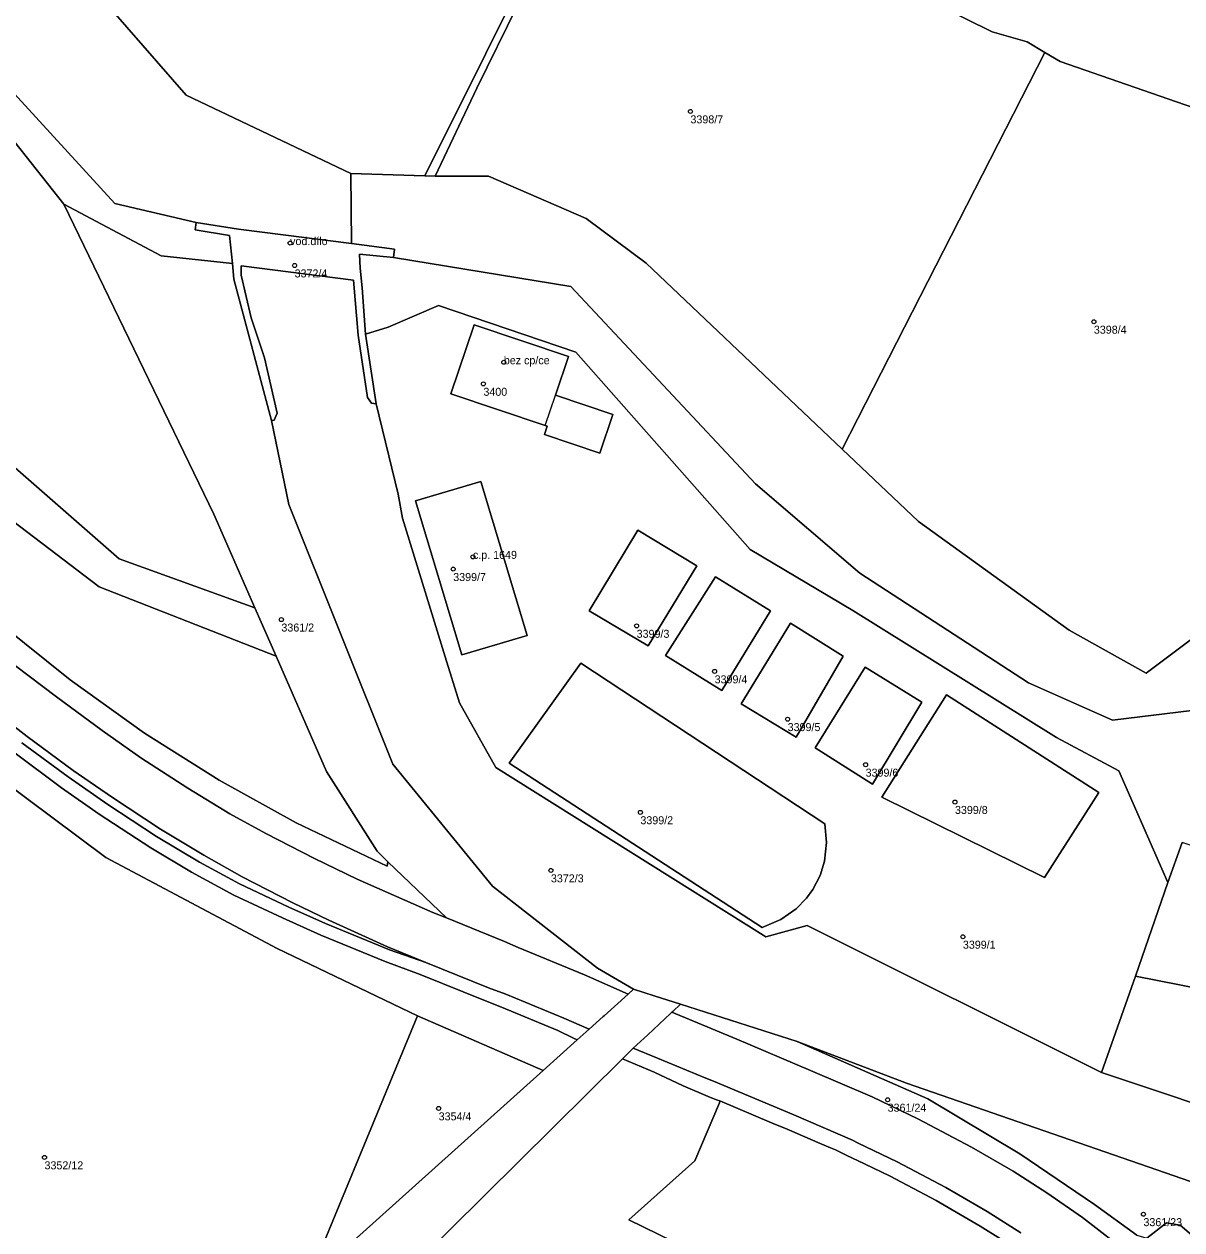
# Model space of a CAD drawing. Extents: x -878211 to -870363, y -1058464 to -1052522.
# Drawn here: x -875323.6 to -875179, y -1055893.9 to -1055743.2 of the extents above; entities that cross this region are included whole.
import ezdxf

# ---------------------------------------------------------------- set-up
doc = ezdxf.new("R2010")
doc.units = 0
for name, color, linetype in [('Definiční body', 7, 'Continuous'), ('Polygon budovy', 7, 'Continuous'), ('Polygon parcely', 7, 'Continuous')]:
    doc.layers.add(name, color=color, linetype=linetype)

msp = doc.modelspace()

# ---------------------------------------------------------------- linework, layer by layer
at = {"layer": 'Definiční body'}
for centre in [(-875240.41, -1055754.13994), (-875290.41, -1055770.58994), (-875289.85, -1055773.38994), (-875190.02, -1055780.41994), (-875263.72, -1055785.47994), (-875266.27, -1055788.17994), (-875267.58, -1055809.79994), (-875270.04, -1055811.32994), (-875291.5, -1055817.63994), (-875247.13, -1055818.41994), (-875237.39, -1055824.10994), (-875228.27, -1055830.07994), (-875218.53, -1055835.76994), (-875207.37, -1055840.42994), (-875246.66, -1055841.71994), (-875257.84, -1055848.97994), (-875206.38, -1055857.26994), (-875215.78, -1055877.63994), (-875271.86, -1055878.71994), (-875321.09, -1055884.83994), (-875183.83, -1055891.93994)]:
    msp.add_circle(centre, 0.25, dxfattribs=at)
at = {"layer": 'Polygon budovy'}
for points in [[(-875270.35, -1055789.44), (-875258.55, -1055793.38), (-875257.25, -1055789.58), (-875255.65, -1055784.76), (-875267.44, -1055780.81)], [(-875274.74, -1055802.79), (-875268.96, -1055822.04), (-875260.82, -1055819.62), (-875266.59, -1055800.39)]]:
    msp.add_lwpolyline(points, close=True, dxfattribs=at)
at = {"layer": 'Polygon parcely'}
for points in [[(-875362.12, -1055775.12), (-875349.22, -1055786.91), (-875314.25, -1055813.55), (-875292.16, -1055822.21), (-875294.8, -1055816.16), (-875311.76, -1055810.06), (-875341.09, -1055784.42), (-875373.2, -1055759.08), (-875385.64, -1055743.48), (-875390.8, -1055736.59), (-875501.22, -1055596.49), (-875574.53, -1055507.01), (-875577.27, -1055509.48), (-875503.78, -1055599.06), (-875389.7, -1055746.06), (-875387.64, -1055748.85), (-875382.59, -1055754.05)], [(-875121.43, -1055739.36), (-875130.2, -1055736.3), (-875131.21, -1055735.95), (-875154.09, -1055728.63), (-875174.63, -1055720.92), (-875203.12, -1055709.95), (-875224.29, -1055701.48), (-875240.18, -1055695.58), (-875243.1, -1055700.99), (-875273.58, -1055762.17), (-875272.31, -1055762.21), (-875267.1, -1055751.22), (-875251.72, -1055719.96), (-875202.73, -1055744.2), (-875198.37, -1055745.46), (-875196.14, -1055746.77), (-875194.25, -1055747.89), (-875145.37, -1055764.86), (-875127.49, -1055771.2), (-875121.59, -1055773.22), (-875112.04, -1055743.84)], [(-875328.92, -1055752.82), (-875346.56, -1055726.78), (-875354.08, -1055714.01), (-875364.18, -1055699.53), (-875373.2, -1055759.08), (-875341.09, -1055784.42), (-875311.76, -1055810.06), (-875294.8, -1055816.16), (-875299.92, -1055804.45), (-875318.66, -1055765.72)], [(-875245.95, -1055773.11), (-875221.44, -1055796.34), (-875196.14, -1055746.77), (-875198.37, -1055745.46), (-875202.73, -1055744.2), (-875251.72, -1055719.96), (-875267.1, -1055751.22), (-875272.31, -1055762.21), (-875265.63, -1055762.21), (-875253.43, -1055767.53)], [(-875196.14, -1055746.77), (-875221.44, -1055796.34), (-875211.93, -1055805.36), (-875193.1, -1055818.96), (-875183.5, -1055824.34), (-875175.98, -1055818.69), (-875173.6, -1055817.07), (-875152.31, -1055804.41), (-875142.64, -1055805.18), (-875127.49, -1055771.2), (-875145.37, -1055764.86), (-875194.25, -1055747.89)], [(-875297.46, -1055775.08), (-875297.6, -1055773.12), (-875306.53, -1055772.17), (-875318.66, -1055765.72), (-875299.92, -1055804.45), (-875294.8, -1055816.16), (-875292.16, -1055822.21), (-875285.87, -1055836.6), (-875279.55, -1055846.59), (-875278.2, -1055847.89), (-875270.89, -1055854.92), (-875263.63, -1055857.84), (-875261.92, -1055858.61), (-875253.64, -1055862.04), (-875248.18, -1055864.42), (-875247.53, -1055863.82), (-875252.03, -1055861.18), (-875265.12, -1055850.93), (-875277.57, -1055835.7), (-875290.57, -1055803.26), (-875292.75, -1055792.76)], [(-875282.75, -1055770.62), (-875296.84, -1055768.84), (-875302.14, -1055768.01), (-875302.29, -1055768.95), (-875297.99, -1055769.65), (-875297.6, -1055773.12), (-875297.46, -1055775.08), (-875292.75, -1055792.76), (-875292.39, -1055792.71), (-875292.03, -1055791.86), (-875293.61, -1055784.94), (-875295.28, -1055779.93), (-875296.52, -1055774.61), (-875296.52, -1055773.42), (-875282.48, -1055775.21), (-875281.92, -1055782.08), (-875280.73, -1055789.89), (-875280.24, -1055790.58), (-875279.66, -1055790.67), (-875281.01, -1055781.96), (-875281.41, -1055776.19), (-875281.65, -1055773.73), (-875281.75, -1055771.96), (-875277.48, -1055772.38), (-875277.37, -1055771.34)], [(-875281.01, -1055781.96), (-875279.66, -1055790.67), (-875276.93, -1055801.96), (-875276.38, -1055804.98), (-875271.06, -1055822.27), (-875269.25, -1055828.04), (-875264.7, -1055836.1), (-875231.01, -1055857.29), (-875225.81, -1055855.88), (-875189.05, -1055874.24), (-875184.82, -1055862.2), (-875180.77, -1055850.5), (-875186.9, -1055836.55), (-875194.67, -1055832.37), (-875220.13, -1055816.48), (-875232.97, -1055808.86), (-875254.72, -1055784.21), (-875271.89, -1055778.39), (-875278.17, -1055781.11)], [(-875258.55, -1055793.38), (-875270.35, -1055789.44), (-875267.44, -1055780.81), (-875255.65, -1055784.76), (-875257.25, -1055789.58), (-875250.12, -1055792), (-875251.71, -1055796.83), (-875258.63, -1055794.49), (-875258.31, -1055793.46)], [(-875258.55, -1055793.38), (-875258.31, -1055793.46), (-875258.63, -1055794.49), (-875251.71, -1055796.83), (-875250.12, -1055792), (-875257.25, -1055789.58), (-875255.65, -1055784.76), (-875267.44, -1055780.81), (-875270.35, -1055789.44)], [(-875274.74, -1055802.79), (-875266.59, -1055800.39), (-875260.82, -1055819.62), (-875268.96, -1055822.04)], [(-875274.74, -1055802.79), (-875268.96, -1055822.04), (-875260.82, -1055819.62), (-875266.59, -1055800.39)], [(-875239.62, -1055810.91), (-875245.69, -1055820.92), (-875253.06, -1055816.56), (-875246.98, -1055806.48)], [(-875239.62, -1055810.91), (-875246.98, -1055806.48), (-875253.06, -1055816.56), (-875245.69, -1055820.92)], [(-875243.52, -1055822.12), (-875237.3, -1055812.31), (-875230.43, -1055816.54), (-875236.48, -1055826.49)], [(-875243.52, -1055822.12), (-875236.48, -1055826.49), (-875230.43, -1055816.54), (-875237.3, -1055812.31)], [(-875234.07, -1055828.16), (-875227.9, -1055818.1), (-875221.32, -1055822.21), (-875227.2, -1055832.32)], [(-875234.07, -1055828.16), (-875227.2, -1055832.32), (-875221.32, -1055822.21), (-875227.9, -1055818.1)], [(-875223.41, -1055845.48), (-875223.66, -1055847.81), (-875224.22, -1055849.61), (-875225.12, -1055851.35), (-875225.91, -1055852.43), (-875227.22, -1055853.78), (-875229.14, -1055855.13), (-875231.47, -1055856.09), (-875263.07, -1055835.58), (-875254.09, -1055823.06), (-875223.64, -1055843.14)], [(-875223.41, -1055845.48), (-875223.64, -1055843.14), (-875254.09, -1055823.06), (-875263.07, -1055835.58), (-875231.47, -1055856.09), (-875229.14, -1055855.13), (-875227.22, -1055853.78), (-875225.91, -1055852.43), (-875225.12, -1055851.35), (-875224.22, -1055849.61), (-875223.66, -1055847.81)], [(-875224.84, -1055833.65), (-875218.58, -1055823.58), (-875211.52, -1055827.97), (-875217.67, -1055838.22)], [(-875224.84, -1055833.65), (-875217.67, -1055838.22), (-875211.52, -1055827.97), (-875218.58, -1055823.58)], [(-875196.17, -1055849.86), (-875216.52, -1055839.81), (-875208.42, -1055827.05), (-875189.41, -1055839.25)], [(-875196.17, -1055849.86), (-875189.41, -1055839.25), (-875208.42, -1055827.05), (-875216.52, -1055839.81)], [(-875292.02, -1055858.74), (-875313.41, -1055847.36), (-875333.37, -1055832.49), (-875336.16, -1055829.88), (-875348.79, -1055857.49), (-875353.98, -1055874.52), (-875355.55, -1055903.1), (-875355.28, -1055915.96), (-875347.24, -1055942.95), (-875343.61, -1055947.89), (-875315.31, -1055924.84), (-875313.02, -1055922.68), (-875288.24, -1055900.41), (-875274.52, -1055867.13)], [(-875143.18, -1055857.78), (-875173.81, -1055847.25), (-875179, -1055845.49), (-875180.77, -1055850.5), (-875184.82, -1055862.2), (-875142.77, -1055870.46), (-875138.63, -1055859.35), (-875139.29, -1055859.23), (-875143.3, -1055869.61), (-875147.2, -1055868.19)], [(-875258.82, -1055873.98), (-875274.52, -1055867.13), (-875288.24, -1055900.41)], [(-875154, -1055899.05), (-875169.29, -1055890.84), (-875213.42, -1055875.55), (-875227.09, -1055870.36), (-875210.75, -1055877.52), (-875199.25, -1055884.41), (-875189.94, -1055890.72), (-875184.67, -1055894.54), (-875183.42, -1055894.92), (-875180.95, -1055893.01), (-875179.24, -1055893.29), (-875171.69, -1055899.76), (-875163.8, -1055907.44), (-875160.61, -1055910.04), (-875159.26, -1055908.53), (-875157.84, -1055907.09), (-875154.8, -1055904.54), (-875152.56, -1055902.24)], [(-875246.16, -1056081.66), (-875235.59, -1055966.19), (-875233.53, -1055936.86), (-875232.05, -1055935.26), (-875217.07, -1055926.49), (-875241.49, -1055895.93), (-875242.56, -1055895.35), (-875248.11, -1055892.64), (-875239.87, -1055885.28), (-875236.77, -1055878.01), (-875236.75, -1055877.79), (-875237.04, -1055877.67), (-875237.89, -1055877.34), (-875241.33, -1055875.89), (-875244.93, -1055874.19), (-875248.9, -1055872.51), (-875296.27, -1055919.48), (-875334.84, -1056010.18), (-875296.97, -1056040.71)]]:
    msp.add_lwpolyline(points, close=True, dxfattribs=at)
for points in [[(-875379.98, -1055589.11), (-875360.08, -1055623.35), (-875364.72, -1055674.85), (-875362.44, -1055688.65), (-875352.29, -1055710.48), (-875346.32, -1055721.98), (-875326.21, -1055750.45), (-875312.31, -1055765.64), (-875302.14, -1055768.01), (-875296.84, -1055768.84), (-875282.75, -1055770.62), (-875282.84, -1055761.9), (-875303.39, -1055752.11), (-875316.2, -1055737.36), (-875342.23, -1055695.51), (-875349.83, -1055684.12), (-875350.39, -1055676.52), (-875345.53, -1055621.06), (-875354.46, -1055606.09)], [(-875354.46, -1055606.09), (-875345.53, -1055621.06), (-875350.39, -1055676.52), (-875349.83, -1055684.12), (-875342.23, -1055695.51), (-875316.2, -1055737.36), (-875303.39, -1055752.11), (-875282.84, -1055761.9), (-875273.58, -1055762.17), (-875243.1, -1055700.99), (-875262, -1055697.01), (-875293.44, -1055675.45), (-875308.52, -1055654.95), (-875326.93, -1055626.11), (-875350.09, -1055589.14)], [(-875394.45, -1055602.86), (-875388.3, -1055625.31), (-875371.17, -1055674.6), (-875366.16, -1055690.46), (-875354.08, -1055714.01), (-875346.56, -1055726.78), (-875328.92, -1055752.82), (-875318.66, -1055765.72), (-875306.53, -1055772.17), (-875297.6, -1055773.12), (-875297.99, -1055769.65), (-875302.29, -1055768.95), (-875302.14, -1055768.01), (-875312.31, -1055765.64), (-875326.21, -1055750.45), (-875346.32, -1055721.98), (-875352.29, -1055710.48), (-875363.44, -1055689.12), (-875368.2, -1055673.6), (-875385.4, -1055622.75), (-875389.42, -1055607.79)], [(-875175.98, -1055818.69), (-875183.5, -1055824.34), (-875193.1, -1055818.96), (-875211.93, -1055805.36), (-875221.44, -1055796.34), (-875245.95, -1055773.11), (-875253.43, -1055767.53), (-875265.63, -1055762.21), (-875272.31, -1055762.21), (-875273.58, -1055762.17), (-875282.84, -1055761.9), (-875282.75, -1055770.62), (-875277.37, -1055771.34), (-875277.48, -1055772.38), (-875255.37, -1055776.02), (-875232.28, -1055800.67), (-875219.26, -1055811.82), (-875198.18, -1055825.52), (-875187.7, -1055830.22), (-875177.77, -1055828.99)], [(-875177.77, -1055828.99), (-875187.7, -1055830.22), (-875198.18, -1055825.52), (-875219.26, -1055811.82), (-875232.28, -1055800.67), (-875255.37, -1055776.02), (-875277.48, -1055772.38), (-875281.75, -1055771.96), (-875281.65, -1055773.73), (-875281.41, -1055776.19), (-875281.01, -1055781.96), (-875278.17, -1055781.11), (-875271.89, -1055778.39), (-875254.72, -1055784.21), (-875232.97, -1055808.86), (-875220.13, -1055816.48), (-875194.67, -1055832.37), (-875186.9, -1055836.55), (-875180.77, -1055850.5), (-875179, -1055845.49)], [(-875149.43, -1055887.49), (-875189.05, -1055874.24), (-875225.81, -1055855.88), (-875231.01, -1055857.29), (-875264.7, -1055836.1), (-875269.25, -1055828.04), (-875271.06, -1055822.27), (-875276.38, -1055804.98), (-875276.93, -1055801.96), (-875279.66, -1055790.67), (-875280.24, -1055790.58), (-875280.73, -1055789.89), (-875281.92, -1055782.08), (-875282.48, -1055775.21), (-875296.52, -1055773.42), (-875296.52, -1055774.61), (-875295.28, -1055779.93), (-875293.61, -1055784.94), (-875292.03, -1055791.86), (-875292.39, -1055792.71), (-875292.75, -1055792.76), (-875290.57, -1055803.26), (-875277.57, -1055835.7), (-875265.12, -1055850.93), (-875252.03, -1055861.18), (-875247.53, -1055863.82), (-875244.96, -1055864.64), (-875241.65, -1055865.7), (-875227.09, -1055870.36), (-875213.42, -1055875.55), (-875169.29, -1055890.84)], [(-875326.54, -1055818.19), (-875317.87, -1055825.18), (-875308.58, -1055831.81), (-875299.28, -1055837.68), (-875289.65, -1055843.02), (-875278.29, -1055848.43), (-875278.2, -1055847.89), (-875279.55, -1055846.59), (-875285.87, -1055836.6), (-875292.16, -1055822.21), (-875314.25, -1055813.55), (-875349.22, -1055786.91)], [(-875324.7, -1055823.4), (-875319.61, -1055827.29), (-875313.9, -1055831.49), (-875309.06, -1055834.9), (-875303.18, -1055838.68), (-875297.94, -1055841.89), (-875293.46, -1055844.37), (-875287.38, -1055847.49), (-875282.03, -1055850.07), (-875272.57, -1055854.25), (-875270.89, -1055854.92), (-875278.2, -1055847.89), (-875278.29, -1055848.43), (-875289.65, -1055843.02), (-875299.28, -1055837.68), (-875308.58, -1055831.81), (-875317.87, -1055825.18), (-875326.54, -1055818.19)], [(-875287.38, -1055847.49), (-875293.46, -1055844.37), (-875297.94, -1055841.89), (-875303.18, -1055838.68), (-875309.06, -1055834.9), (-875313.9, -1055831.49), (-875319.61, -1055827.29), (-875324.7, -1055823.4)], [(-875328.52, -1055828.22), (-875323.24, -1055832.25), (-875317.5, -1055836.51), (-875312.6, -1055839.85), (-875306.62, -1055843.81), (-875301.17, -1055847.09), (-875296.4, -1055849.76), (-875290.06, -1055853.01), (-875285.58, -1055855.18), (-875278.24, -1055858.51), (-875273.48, -1055860.49), (-875265.65, -1055863.63), (-875263.45, -1055864.42), (-875256.22, -1055867.46), (-875253.07, -1055868.82), (-875251.33, -1055867.25), (-875251.17, -1055867.14), (-875248.18, -1055864.42), (-875253.64, -1055862.04)], [(-875323.92, -1055833.05), (-875318.13, -1055837.27), (-875313.2, -1055840.73), (-875307.09, -1055844.74), (-875301.73, -1055847.95), (-875296.73, -1055850.67), (-875290.56, -1055853.59), (-875286.01, -1055855.6), (-875277.98, -1055858.89), (-875273.48, -1055860.49), (-875278.24, -1055858.51), (-875285.58, -1055855.18), (-875290.06, -1055853.01), (-875296.4, -1055849.76), (-875301.17, -1055847.09), (-875306.62, -1055843.81), (-875312.6, -1055839.85), (-875317.5, -1055836.51), (-875323.24, -1055832.25), (-875328.52, -1055828.22)], [(-875333.37, -1055832.49), (-875313.41, -1055847.36), (-875292.02, -1055858.74), (-875274.52, -1055867.13), (-875258.82, -1055873.98), (-875254.54, -1055870.13), (-875255.01, -1055869.93), (-875256.99, -1055869), (-875264.03, -1055866.05), (-875266.01, -1055865.27), (-875274.16, -1055862), (-875278.53, -1055860.37), (-875286.59, -1055857.08), (-875291.38, -1055854.91), (-875297.46, -1055852.07), (-875302.71, -1055849.2), (-875307.8, -1055846.15), (-875314.25, -1055841.94), (-875318.96, -1055838.65), (-875324.94, -1055834.21)], [(-875324.94, -1055834.21), (-875318.96, -1055838.65), (-875314.25, -1055841.94), (-875307.8, -1055846.15), (-875302.71, -1055849.2), (-875297.46, -1055852.07), (-875291.38, -1055854.91), (-875286.59, -1055857.08), (-875278.53, -1055860.37), (-875274.16, -1055862), (-875266.01, -1055865.27), (-875264.03, -1055866.05), (-875256.99, -1055869), (-875255.01, -1055869.93), (-875254.54, -1055870.13), (-875253.07, -1055868.82), (-875256.22, -1055867.46), (-875263.45, -1055864.42), (-875265.65, -1055863.63), (-875273.48, -1055860.49), (-875277.98, -1055858.89), (-875286.01, -1055855.6), (-875290.56, -1055853.59), (-875296.73, -1055850.67), (-875301.73, -1055847.95), (-875307.09, -1055844.74), (-875313.2, -1055840.73), (-875318.13, -1055837.27), (-875323.92, -1055833.05)], [(-875253.64, -1055862.04), (-875261.92, -1055858.61), (-875263.63, -1055857.84), (-875270.89, -1055854.92), (-875272.57, -1055854.25), (-875282.03, -1055850.07), (-875287.38, -1055847.49)], [(-875142.77, -1055870.46), (-875184.82, -1055862.2), (-875189.05, -1055874.24), (-875149.43, -1055887.49)], [(-875296.27, -1055919.48), (-875248.9, -1055872.51), (-875247.56, -1055871.19), (-875245.75, -1055869.51), (-875242.9, -1055866.85), (-875242.73, -1055866.7), (-875242.61, -1055866.59), (-875241.65, -1055865.7), (-875244.96, -1055864.64), (-875247.53, -1055863.82), (-875248.18, -1055864.42), (-875251.17, -1055867.14), (-875251.33, -1055867.25), (-875253.07, -1055868.82), (-875254.54, -1055870.13), (-875258.82, -1055873.98), (-875288.24, -1055900.41)], [(-875187.36, -1055895.53), (-875191.44, -1055892.36), (-875195.88, -1055889.28), (-875200.1, -1055886.56), (-875205.32, -1055883.54), (-875212.02, -1055880.01), (-875217.73, -1055877.26), (-875225.4, -1055873.96), (-875234.63, -1055870.08), (-875242.73, -1055866.7), (-875242.9, -1055866.85), (-875245.75, -1055869.51), (-875247.56, -1055871.19), (-875244.54, -1055872.45), (-875238.49, -1055874.92), (-875237.54, -1055875.3), (-875227.49, -1055879.53), (-875220.18, -1055882.7), (-875219.47, -1055883.04), (-875214.57, -1055885.39), (-875208.53, -1055888.6), (-875203.36, -1055891.59), (-875199.15, -1055894.26)], [(-875184.67, -1055894.54), (-875189.94, -1055890.72), (-875199.25, -1055884.41), (-875210.75, -1055877.52), (-875227.09, -1055870.36), (-875241.65, -1055865.7), (-875242.61, -1055866.59), (-875242.73, -1055866.7), (-875234.63, -1055870.08), (-875225.4, -1055873.96), (-875217.73, -1055877.26), (-875212.02, -1055880.01), (-875205.32, -1055883.54), (-875200.1, -1055886.56), (-875195.88, -1055889.28), (-875191.44, -1055892.36), (-875187.36, -1055895.53)], [(-875199.15, -1055894.26), (-875203.36, -1055891.59), (-875208.53, -1055888.6), (-875214.57, -1055885.39), (-875219.47, -1055883.04), (-875220.18, -1055882.7), (-875227.49, -1055879.53), (-875237.54, -1055875.3), (-875238.49, -1055874.92), (-875244.54, -1055872.45), (-875247.56, -1055871.19), (-875248.9, -1055872.51), (-875244.93, -1055874.19), (-875241.33, -1055875.89), (-875237.89, -1055877.34), (-875237.04, -1055877.67), (-875236.75, -1055877.79), (-875230.3, -1055880.5), (-875228.33, -1055881.31), (-875225.18, -1055882.69), (-875224.51, -1055882.99), (-875222.91, -1055883.66), (-875222.31, -1055883.91), (-875220.95, -1055884.56), (-875218.65, -1055885.65), (-875215.46, -1055887.17), (-875209.71, -1055890.22), (-875204.22, -1055893.41), (-875201.68, -1055895.02)], [(-875201.68, -1055895.02), (-875204.22, -1055893.41), (-875209.71, -1055890.22), (-875215.46, -1055887.17), (-875218.65, -1055885.65), (-875220.95, -1055884.56), (-875222.31, -1055883.91), (-875222.91, -1055883.66), (-875224.51, -1055882.99), (-875225.18, -1055882.69), (-875228.33, -1055881.31), (-875230.3, -1055880.5), (-875236.75, -1055877.79), (-875236.77, -1055878.01), (-875239.87, -1055885.28), (-875248.11, -1055892.64), (-875242.56, -1055895.35)], [(-875171.69, -1055899.76), (-875179.24, -1055893.29), (-875180.95, -1055893.01), (-875183.42, -1055894.92)]]:
    msp.add_lwpolyline(points, dxfattribs=at)

# ---------------------------------------------------------------- texts
at = {"layer": 'Definiční body'}
for s, p in [('3398/7', (-875240.41, -1055755.629)), ('vod.dílo', (-875290.41, -1055770.84)), ('3372/4', (-875289.85, -1055774.879)), ('3398/4', (-875190.02, -1055781.909)), ('bez cp/ce', (-875263.72, -1055785.73)), ('3400', (-875266.27, -1055789.669)), ('c.p. 1649', (-875267.58, -1055810.05)), ('3399/7', (-875270.04, -1055812.819)), ('3361/2', (-875291.5, -1055819.129)), ('3399/3', (-875247.13, -1055819.909)), ('3399/4', (-875237.39, -1055825.599)), ('3399/5', (-875228.27, -1055831.569)), ('3399/6', (-875218.53, -1055837.259)), ('3399/8', (-875207.37, -1055841.919)), ('3399/2', (-875246.66, -1055843.209)), ('3372/3', (-875257.84, -1055850.469)), ('3399/1', (-875206.38, -1055858.759)), ('3361/24', (-875215.78, -1055879.129)), ('3354/4', (-875271.86, -1055880.209)), ('3352/12', (-875321.09, -1055886.329)), ('3361/23', (-875183.83, -1055893.429))]:
    msp.add_text(s, height=0.999996, dxfattribs=at).set_placement(p)

doc.saveas('drawing.dxf')
